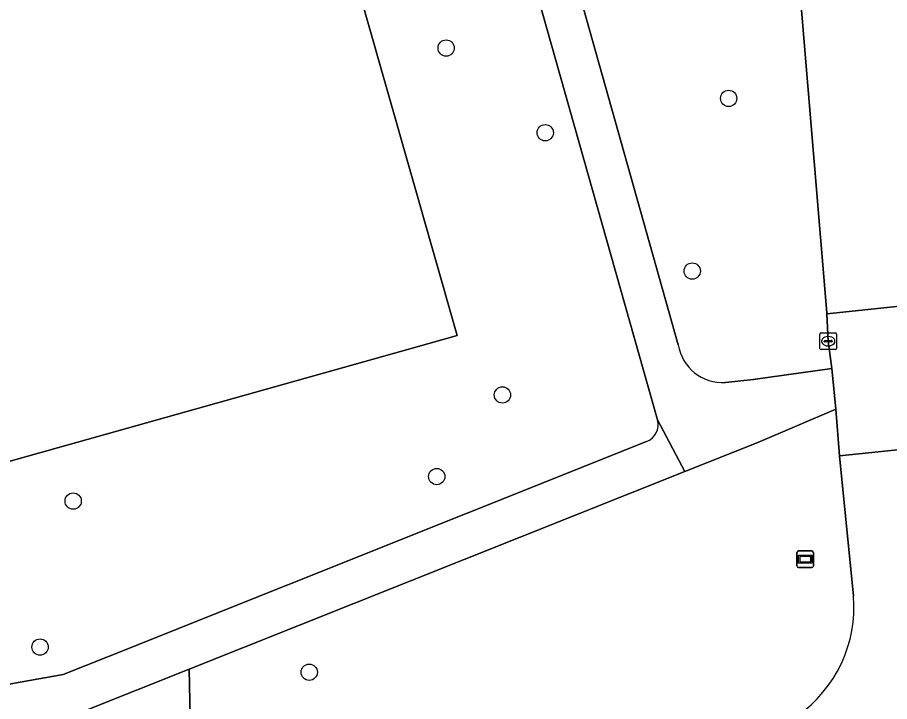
# Model space of a CAD drawing. Extents: x 159680 to 160786, y 387323 to 388340.
# Drawn here: x 160115.9 to 160168.3, y 388017.7 to 388058.8 of the extents above; entities that cross this region are included whole.
import ezdxf

# ---------------------------------------------------------------- set-up
doc = ezdxf.new("R2010")
doc.units = 0
for name, color, linetype in [('IMGEO_Berm_groen', 7, 'Continuous'), ('IMGEO_Boom', 7, 'Continuous'), ('IMGEO_Erf', 7, 'Continuous'), ('IMGEO_Groenvoorziening', 7, 'Continuous'), ('IMGEO_Kolk', 7, 'Continuous'), ('IMGEO_Rijbaan_lokaal_gesloten', 7, 'Continuous'), ('IMGEO_Rijbaan_lokaal_open', 7, 'Continuous'), ('IMGEO_Verklikker', 7, 'Continuous'), ('IMGEO_Voetpad_halfverhard', 7, 'Continuous'), ('IMGEO_Voetpad_open', 7, 'Continuous')]:
    doc.layers.add(name, color=color, linetype=linetype)

msp = doc.modelspace()

# ---------------------------------------------------------------- linework, layer by layer
at = {"layer": 'IMGEO_Berm_groen'}
for points in [[(160163.004, 388059.227), (160160.786, 388078.973), (160160.785, 388078.981), (160145.16, 388076.181), (160155.604, 388039.133)], [(160158.433, 388036.871), (160160.09, 388037.043), (160164.814, 388037.705), (160164.603, 388039.342), (160164.518, 388040.982), (160164.513, 388041.045), (160163.004, 388059.227)]]:
    msp.add_lwpolyline(points, dxfattribs=at)
msp.add_arc((160158.25, 388039.542), 2.677, 188.7918, 273.9182, dxfattribs=at)
at = {"layer": 'IMGEO_Boom'}
for centre in [(160141.666, 388056.944), (160158.627, 388053.921), (160147.613, 388051.861), (160156.438, 388043.556), (160145.045, 388036.12), (160141.101, 388031.222), (160119.275, 388029.747), (160117.285, 388020.985), (160133.445, 388019.475)]:
    msp.add_circle(centre, 0.489, dxfattribs=at)
at = {"layer": 'IMGEO_Erf'}
msp.add_lwpolyline([(160130.129, 388073.073), (160122.007, 388101.853), (160119.303, 388111.251), (160085.679, 388101.631), (160089.575, 388087.289), (160105.822, 388029.542), (160105.848, 388029.451), (160139.697, 388038.949), (160142.333, 388039.689), (160134.01, 388068.908), (160131.495, 388068.203)], close=True, dxfattribs=at)
at = {"layer": 'IMGEO_Groenvoorziening'}
for points in [[(160130.548, 388166.034), (160127.875, 388175.768), (160102.84, 388168.883), (160106.019, 388157.755), (160109.156, 388146.774), (160119.303, 388111.251), (160122.007, 388101.853), (160130.129, 388073.073), (160131.495, 388068.203), (160134.01, 388068.908), (160142.333, 388039.689), (160139.697, 388038.949), (160105.848, 388029.451), (160105.822, 388029.542), (160105.641, 388029.49), (160108.688, 388018.764)], [(160154.362, 388034.628), (160124.935, 388138.673)], [(160166.125, 388024.041), (160165.275, 388032.47), (160165.059, 388035.262), (160160.372, 388033.273), (160155.987, 388031.524), (160126.23, 388019.656), (160126.344, 388014.91), (160126.103, 388013.446), (160125.846, 388012.631), (160125.083, 388011.106), (160124.02, 388009.772), (160123.39, 388009.196), (160121.967, 388008.256), (160112.76, 388002.304), (160112.774, 388002.223), (160113.928, 387995.528), (160114.105, 387994.618), (160114.502, 387992.58), (160116.567, 387982.928)], [(160110.293, 388017.805), (160112.936, 388018.318), (160118.667, 388019.329), (160121.396, 388020.42), (160153.688, 388033.321)], [(160125.846, 388012.631), (160126.103, 388013.446), (160126.344, 388014.91), (160126.23, 388019.656), (160116.649, 388015.835), (160114.456, 388014.96), (160114.154, 388014.758), (160113.722, 388014.469), (160111.987, 388013.468)]]:
    msp.add_lwpolyline(points, dxfattribs=at)
for centre, radius, start, end in [((160153.312, 388034.342), 1.088, 290.2086, 15.2324), ((160158.173, 388023.395), 7.978, 304.9987, 4.6421)]:
    msp.add_arc(centre, radius, start, end, dxfattribs=at)
at = {"layer": 'IMGEO_Kolk'}
for p, q in [((160164.102, 388038.916), (160164.102, 388039.768)), ((160164.177, 388039.842), (160165.029, 388039.842)), ((160165.103, 388039.768), (160165.103, 388038.916)), ((160164.361, 388039.336), (160164.361, 388039.348)), ((160164.799, 388039.299), (160164.401, 388039.299)), ((160164.404, 388039.385), (160164.802, 388039.385)), ((160164.59, 388039.622), (160164.615, 388039.622)), ((160164.845, 388039.348), (160164.845, 388039.336)), ((160165.029, 388038.842), (160164.177, 388038.842)), ((160164.613, 388039.062), (160164.588, 388039.062))]:
    msp.add_line(p, q, dxfattribs=at)
for points in [[(160164.102, 388038.916), (160164.102, 388039.768)], [(160164.177, 388039.842), (160165.029, 388039.842)], [(160165.103, 388039.768), (160165.103, 388038.916)], [(160165.029, 388038.842), (160164.177, 388038.842)]]:
    msp.add_lwpolyline(points, dxfattribs=at)
for centre, radius, start, end in [((160164.179, 388039.766), 0.0765, 91.552, 178.448), ((160164.179, 388039.766), 0.0765, 91.552, 178.448), ((160165.027, 388039.766), 0.0765, 1.552, 88.448), ((160165.027, 388039.766), 0.0765, 1.552, 88.448), ((160164.401, 388039.345), 0.0403, 85.8775, 175.7526), ((160164.398, 388039.335), 0.0366, 178.938, 274.7102), ((160164.802, 388039.342), 0.043, 264.8664, 352.4533), ((160164.806, 388039.347), 0.0386, 1.7309, 96.639), ((160164.179, 388038.918), 0.0765, 181.552, 268.448), ((160164.179, 388038.918), 0.0765, 181.552, 268.448), ((160165.027, 388038.918), 0.0765, 271.552, 358.448), ((160165.027, 388038.918), 0.0765, 271.552, 358.448)]:
    msp.add_arc(centre, radius, start, end, dxfattribs=at)
for centre, major_axis, ratio, start_param, end_param in [((160164.589, 388039.342), (-0.387, 0.002), 0.722429, 4.712389, 7.853982), ((160164.614, 388039.342), (-0.39, 0.002), 0.717154, 1.570796, 4.712389)]:
    msp.add_ellipse(centre, major_axis=major_axis, ratio=ratio, start_param=start_param, end_param=end_param, dxfattribs=at)
at = {"layer": 'IMGEO_Rijbaan_lokaal_gesloten'}
msp.add_lwpolyline([(160163.004, 388059.227), (160164.513, 388041.045), (160164.518, 388040.982), (160174.423, 388042.02), (160172.311, 388054.67), (160170.276, 388067.092)], dxfattribs=at)
at = {"layer": 'IMGEO_Rijbaan_lokaal_open'}
msp.add_lwpolyline([(160174.423, 388042.02), (160164.518, 388040.982), (160164.603, 388039.342), (160164.814, 388037.705), (160165.059, 388035.262), (160165.275, 388032.47), (160175.918, 388033.57), (160174.719, 388040.687)], close=True, dxfattribs=at)
msp.add_lwpolyline([(160175.918, 388033.57), (160165.275, 388032.47), (160166.125, 388024.041)], dxfattribs=at)
msp.add_arc((160158.173, 388023.395), 7.978, 304.9987, 4.6421, dxfattribs=at)
at = {"layer": 'IMGEO_Verklikker'}
for p, q in [((160162.726, 388025.86), (160162.726, 388026.66)), ((160162.726, 388026.66), (160162.726, 388025.86)), ((160162.826, 388026.76), (160163.616, 388026.76)), ((160163.616, 388026.76), (160162.826, 388026.76)), ((160163.716, 388026.66), (160163.716, 388025.86)), ((160163.716, 388025.86), (160163.716, 388026.66)), ((160163.616, 388025.76), (160162.826, 388025.76)), ((160162.826, 388025.76), (160163.616, 388025.76))]:
    msp.add_line(p, q, dxfattribs=at)
for points in [[(160162.827, 388026.492), (160163.615, 388026.492), (160163.615, 388026.028), (160162.827, 388026.028), (160162.827, 388026.492)], [(160162.892, 388026.427), (160162.892, 388026.093), (160163.55, 388026.093), (160163.55, 388026.427), (160162.892, 388026.427)]]:
    msp.add_lwpolyline(points, dxfattribs=at)
for centre, start, end in [((160162.826, 388026.66), 90, 180), ((160162.826, 388026.66), 90, 180), ((160163.616, 388026.66), 0, 90), ((160163.616, 388026.66), 360, 90), ((160162.826, 388025.86), 180, 270), ((160162.826, 388025.86), 180, 270), ((160163.616, 388025.86), 270, 0), ((160163.616, 388025.86), 270, 0)]:
    msp.add_arc(centre, 0.1, start, end, dxfattribs=at)
at = {"layer": 'IMGEO_Voetpad_halfverhard'}
for points in [[(160155.604, 388039.133), (160145.16, 388076.181), (160127.356, 388139.34)], [(160124.935, 388138.673), (160154.362, 388034.628), (160155.987, 388031.524), (160160.372, 388033.273), (160165.059, 388035.262), (160164.814, 388037.705), (160160.09, 388037.043), (160158.433, 388036.871)]]:
    msp.add_lwpolyline(points, dxfattribs=at)
msp.add_arc((160158.25, 388039.542), 2.677, 188.7918, 273.9182, dxfattribs=at)
at = {"layer": 'IMGEO_Voetpad_open'}
for points in [[(160111.987, 388013.468), (160113.722, 388014.469), (160114.154, 388014.758), (160114.456, 388014.96), (160116.649, 388015.835), (160126.23, 388019.656), (160155.987, 388031.524), (160154.362, 388034.628)], [(160153.688, 388033.321), (160121.396, 388020.42), (160118.667, 388019.329), (160112.936, 388018.318), (160110.293, 388017.805)]]:
    msp.add_lwpolyline(points, dxfattribs=at)
msp.add_arc((160153.312, 388034.342), 1.088, 290.2086, 15.2324, dxfattribs=at)

doc.saveas('drawing.dxf')
